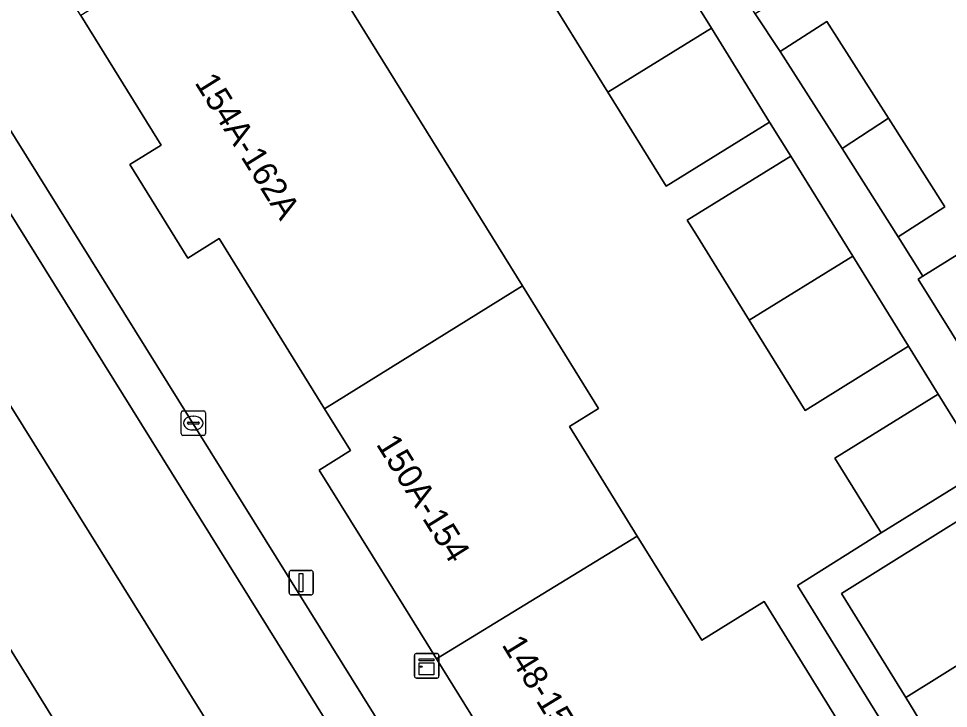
# Model space of a CAD drawing. Extents: x 160377 to 161131, y 383938 to 384853.
# Drawn here: x 160719.86 to 160757.85, y 384199.45 to 384227.63 of the extents above; entities that cross this region are included whole.
import ezdxf

# ---------------------------------------------------------------- set-up
doc = ezdxf.new("R2010")
doc.units = 0
for name, color, linetype in [('IMGEO_Berm_groen', 7, 'Continuous'), ('IMGEO_Erf', 7, 'Continuous'), ('IMGEO_Kast', 7, 'Continuous'), ('IMGEO_Kolk', 7, 'Continuous'), ('IMGEO_Lichtmast', 7, 'Continuous'), ('IMGEO_Muur', 7, 'Continuous'), ('IMGEO_Pand', 7, 'Continuous'), ('IMGEO_Pand_nummerreeks', 7, 'Continuous'), ('IMGEO_Parkeervlak_open', 7, 'Continuous'), ('IMGEO_Rijbaan_lokaal_open', 7, 'Continuous'), ('IMGEO_Voetpad_open', 7, 'Continuous')]:
    doc.layers.add(name, color=color, linetype=linetype)

msp = doc.modelspace()

# ---------------------------------------------------------------- linework, layer by layer
at = {"layer": 'IMGEO_Berm_groen'}
msp.add_lwpolyline([(160723.217, 384195.887), (160717.726, 384204.774), (160689.782, 384250), (160684.931, 384257.851), (160678.757, 384267.157), (160643.611, 384323.728), (160641.325, 384327.654), (160641.221, 384327.588), (160638.839, 384326.083), (160668.175, 384278.809), (160686.009, 384250), (160707.361, 384215.678), (160725.992, 384185.588), (160730.335, 384178.88)], dxfattribs=at)
at = {"layer": 'IMGEO_Erf'}
for points in [[(160758.142, 384238.477), (160755.25, 384243.116), (160752.359, 384247.756), (160750.96, 384250), (160749.467, 384252.395), (160739.181, 384245.984), (160738.924, 384245.824), (160739.517, 384244.84), (160741.363, 384245.952), (160743.575, 384242.281), (160746.024, 384238.217), (160744.319, 384237.189), (160745.3, 384235.561), (160747.146, 384236.673), (160749.358, 384233.002), (160751.807, 384228.938), (160749.962, 384227.826), (160750.979, 384226.291), (160752.887, 384227.506), (160755.4, 384223.563), (160757.711, 384219.935), (160755.803, 384218.719), (160756.811, 384217.102), (160758.828, 384218.36)], [(160732.05, 384230.266), (160740.453, 384216.71), (160743.558, 384211.702), (160742.365, 384210.962), (160745.138, 384206.489), (160747.772, 384202.239), (160750.318, 384203.817), (160753.81, 384198.183)], [(160755.664, 384198.04), (160751.68, 384204.475), (160755.101, 384206.626), (160753.214, 384209.67), (160757.437, 384212.289), (160756.225, 384214.244), (160752.002, 384211.626), (160749.718, 384215.31), (160747.531, 384218.839), (160747.185, 384219.396), (160751.408, 384222.014), (160750.547, 384223.403), (160746.324, 384220.786), (160743.943, 384224.626), (160741.407, 384228.717)]]:
    msp.add_lwpolyline(points, dxfattribs=at)
at = {"layer": 'IMGEO_Kast'}
for p, q in [((160736.111, 384201.693), (160736.952, 384201.693)), ((160736.952, 384201.693), (160736.111, 384201.693)), ((160736.036, 384200.768), (160736.036, 384201.609)), ((160736.036, 384201.609), (160736.036, 384200.768)), ((160737.036, 384201.618), (160737.036, 384200.777)), ((160737.036, 384200.777), (160737.036, 384201.618)), ((160736.961, 384200.693), (160736.12, 384200.693)), ((160736.12, 384200.693), (160736.961, 384200.693))]:
    msp.add_line(p, q, dxfattribs=at)
for points in [[(160736.231, 384201.483), (160736.831, 384201.483), (160736.831, 384201.398), (160736.231, 384201.398), (160736.231, 384201.483)], [(160736.231, 384201.308), (160736.831, 384201.308), (160736.831, 384200.819), (160736.231, 384200.819), (160736.231, 384201.308)]]:
    msp.add_lwpolyline(points, dxfattribs=at)
msp.add_circle((160736.315, 384201.157), 0.0377, dxfattribs=at)
for centre, start, end in [((160736.114, 384201.615), 92.4484, 184.2845), ((160736.114, 384201.615), 92.4484, 184.2845), ((160736.958, 384201.615), 2.4484, 94.2845), ((160736.958, 384201.615), 2.4484, 94.2845), ((160736.114, 384200.771), 182.4484, 274.2845), ((160736.114, 384200.771), 182.4484, 274.2845), ((160736.958, 384200.771), 272.4484, 4.2845), ((160736.958, 384200.771), 272.4484, 4.2845)]:
    msp.add_arc(centre, 0.0779, start, end, dxfattribs=at)
at = {"layer": 'IMGEO_Kolk'}
for p, q in [((160726.5, 384210.679), (160726.5, 384211.531)), ((160726.575, 384211.605), (160727.427, 384211.605)), ((160727.501, 384211.531), (160727.501, 384210.679)), ((160726.802, 384211.148), (160727.2, 384211.148)), ((160726.988, 384211.385), (160727.013, 384211.385)), ((160726.759, 384211.099), (160726.759, 384211.111)), ((160727.197, 384211.062), (160726.799, 384211.062)), ((160727.011, 384210.825), (160726.986, 384210.825)), ((160727.243, 384211.111), (160727.243, 384211.099)), ((160727.427, 384210.605), (160726.575, 384210.605))]:
    msp.add_line(p, q, dxfattribs=at)
for points in [[(160726.5, 384210.679), (160726.5, 384211.531)], [(160726.575, 384211.605), (160727.427, 384211.605)], [(160727.501, 384211.531), (160727.501, 384210.679)], [(160727.427, 384210.605), (160726.575, 384210.605)]]:
    msp.add_lwpolyline(points, dxfattribs=at)
for centre, radius, start, end in [((160726.577, 384211.529), 0.0765, 91.552, 178.448), ((160726.577, 384211.529), 0.0765, 91.552, 178.448), ((160727.425, 384211.529), 0.0765, 1.552, 88.448), ((160727.425, 384211.529), 0.0765, 1.552, 88.448), ((160726.799, 384211.108), 0.0403, 85.8775, 175.7526), ((160727.204, 384211.11), 0.0386, 1.7309, 96.639), ((160726.796, 384211.098), 0.0366, 178.938, 274.7102), ((160727.2, 384211.105), 0.043, 264.8664, 352.4533), ((160726.577, 384210.681), 0.0765, 181.552, 268.448), ((160726.577, 384210.681), 0.0765, 181.552, 268.448), ((160727.425, 384210.681), 0.0765, 271.552, 358.448), ((160727.425, 384210.681), 0.0765, 271.552, 358.448)]:
    msp.add_arc(centre, radius, start, end, dxfattribs=at)
for centre, major_axis, ratio, start_param, end_param in [((160726.987, 384211.105), (-0.387, 0.002), 0.722429, 4.712389, 7.853982), ((160727.012, 384211.105), (-0.39, 0.002), 0.717154, 1.570796, 4.712389)]:
    msp.add_ellipse(centre, major_axis=major_axis, ratio=ratio, start_param=start_param, end_param=end_param, dxfattribs=at)
at = {"layer": 'IMGEO_Lichtmast'}
for p, q in [((160731.012, 384205.088), (160731.802, 384205.088)), ((160731.802, 384205.088), (160731.012, 384205.088)), ((160730.912, 384204.188), (160730.912, 384204.988)), ((160730.912, 384204.988), (160730.912, 384204.188)), ((160731.902, 384204.988), (160731.902, 384204.188)), ((160731.902, 384204.188), (160731.902, 384204.988)), ((160731.802, 384204.088), (160731.012, 384204.088)), ((160731.012, 384204.088), (160731.802, 384204.088))]:
    msp.add_line(p, q, dxfattribs=at)
msp.add_lwpolyline([(160731.332, 384204.963), (160731.482, 384204.963), (160731.482, 384204.213), (160731.332, 384204.213), (160731.332, 384204.963)], dxfattribs=at)
for centre, start, end in [((160731.012, 384204.988), 90, 180), ((160731.012, 384204.988), 90, 180), ((160731.802, 384204.988), 0, 90), ((160731.802, 384204.988), 360, 90), ((160731.012, 384204.188), 180, 270), ((160731.012, 384204.188), 180, 270), ((160731.802, 384204.188), 270, 0), ((160731.802, 384204.188), 270, 0)]:
    msp.add_arc(centre, 0.1, start, end, dxfattribs=at)
at = {"layer": 'IMGEO_Muur'}
msp.add_lwpolyline([(160755.101, 384206.626), (160751.68, 384204.475)], dxfattribs=at)
at = {"layer": 'IMGEO_Pand'}
for points in [[(160732.05, 384230.266), (160738.133, 384234.038), (160740.053, 384230.941), (160744.262, 384233.55), (160740.793, 384239.145), (160730.484, 384232.755), (160726.613, 384230.356), (160722.412, 384227.751), (160725.689, 384222.464), (160724.406, 384221.667), (160726.778, 384217.849), (160728.058, 384218.644), (160732.362, 384211.694), (160740.453, 384216.71)], [(160745.63, 384231.335), (160741.407, 384228.717), (160743.943, 384224.626), (160748.166, 384227.244)], [(160753.509, 384222.32), (160755.4, 384223.563), (160752.887, 384227.506), (160750.979, 384226.291)], [(160748.166, 384227.244), (160743.943, 384224.626), (160746.324, 384220.786), (160750.547, 384223.403)], [(160753.509, 384222.32), (160755.803, 384218.719), (160757.711, 384219.935), (160755.4, 384223.563)], [(160751.408, 384222.014), (160747.185, 384219.396), (160747.531, 384218.839), (160749.718, 384215.31), (160753.941, 384217.928)], [(160758.828, 384218.36), (160756.811, 384217.102), (160756.616, 384216.981), (160758.713, 384213.618), (160760.925, 384214.997)], [(160753.941, 384217.928), (160749.718, 384215.31), (160752.002, 384211.626), (160756.225, 384214.244)], [(160742.365, 384210.962), (160743.558, 384211.702), (160740.453, 384216.71), (160732.362, 384211.694), (160733.421, 384209.984), (160732.137, 384209.183), (160735.6, 384203.63), (160736.936, 384201.477), (160745.138, 384206.489)], [(160757.437, 384212.289), (160753.214, 384209.67), (160755.101, 384206.626), (160759.325, 384209.244)], [(160750.318, 384203.817), (160747.772, 384202.239), (160745.138, 384206.489), (160736.936, 384201.477), (160741.809, 384193.622), (160743.086, 384194.414), (160744.404, 384192.275), (160746.822, 384193.765), (160753.81, 384198.183)]]:
    msp.add_lwpolyline(points, close=True, dxfattribs=at)
at = {"layer": 'IMGEO_Parkeervlak_open'}
for points in [[(160689.342, 384257.389), (160684.931, 384257.851), (160689.782, 384250), (160717.726, 384204.774), (160723.217, 384195.887)], [(160697.622, 384254.842), (160701.186, 384249.112), (160735.979, 384193.222)], [(160736.161, 384196.361), (160699.703, 384254.897)], [(160731.01, 384193.377), (160728.731, 384197.046), (160695.745, 384250)]]:
    msp.add_lwpolyline(points, dxfattribs=at)
msp.add_lwpolyline([(160786.805, 384219.038), (160786.067, 384220.229), (160775.424, 384213.59), (160773.248, 384212.247), (160771.379, 384215.304), (160753.483, 384204.141), (160756.113, 384199.893)], close=True, dxfattribs=at)
at = {"layer": 'IMGEO_Rijbaan_lokaal_open'}
for points in [[(160643.349, 384328.933), (160644.178, 384327.417), (160682.805, 384265.309), (160690.325, 384258.727), (160695.745, 384250), (160728.731, 384197.046), (160731.01, 384193.377), (160731.116, 384193.207), (160731.945, 384191.378), (160732.201, 384190.814), (160739.253, 384175.262), (160741.715, 384169.832), (160744.863, 384171.28), (160744.459, 384172.157)], [(160745.268, 384172.48), (160747.866, 384167.752), (160746.328, 384171.551), (160741.141, 384183.336), (160740.877, 384183.88), (160740.563, 384184.527), (160739.08, 384187.757), (160738.495, 384188.775), (160736.133, 384192.883), (160736.055, 384193.052), (160735.979, 384193.222), (160701.186, 384249.112)]]:
    msp.add_lwpolyline(points, dxfattribs=at)
msp.add_lwpolyline([(160820.164, 384233.772), (160822.994, 384235.523), (160823.93, 384233.971), (160841.158, 384243.794), (160841.926, 384244.257), (160839.079, 384249.272), (160838.644, 384249), (160838.345, 384248.83), (160821.607, 384239.323), (160821.05, 384240.264), (160798.451, 384226.205), (160795.17, 384224.164), (160790.197, 384221.154), (160786.805, 384219.038), (160756.113, 384199.893), (160756.796, 384198.786), (160755.664, 384198.04), (160744.981, 384191.374), (160742.111, 384189.615), (160743.891, 384186.586), (160754.072, 384192.885), (160758.629, 384195.703), (160763.008, 384198.412)], close=True, dxfattribs=at)
at = {"layer": 'IMGEO_Voetpad_open'}
for points in [[(160758.713, 384213.618), (160756.616, 384216.981), (160756.811, 384217.102), (160755.803, 384218.719), (160753.509, 384222.32), (160750.979, 384226.291), (160749.962, 384227.826), (160747.529, 384231.862), (160745.3, 384235.561), (160744.319, 384237.189), (160744.179, 384237.105), (160741.746, 384241.141), (160739.517, 384244.84), (160738.924, 384245.824), (160739.181, 384245.984), (160749.467, 384252.395), (160752.549, 384254.316), (160756.792, 384256.961)], [(160699.703, 384254.897), (160736.161, 384196.361)], [(160745.63, 384231.335), (160748.166, 384227.244), (160750.547, 384223.403), (160751.408, 384222.014), (160753.941, 384217.928), (160756.225, 384214.244), (160757.437, 384212.289), (160759.325, 384209.244)], [(160735.979, 384193.222), (160736.055, 384193.052), (160736.133, 384192.883), (160738.495, 384188.775), (160739.466, 384189.334), (160740.023, 384188.335), (160741.503, 384189.242), (160742.111, 384189.615), (160744.981, 384191.374), (160744.404, 384192.275), (160743.086, 384194.414), (160741.809, 384193.622), (160736.936, 384201.477), (160735.6, 384203.63), (160732.137, 384209.183), (160733.421, 384209.984), (160732.362, 384211.694), (160728.058, 384218.644), (160726.778, 384217.849), (160724.406, 384221.667), (160725.689, 384222.464), (160722.412, 384227.751), (160721.377, 384229.422)]]:
    msp.add_lwpolyline(points, dxfattribs=at)
msp.add_lwpolyline([(160775.352, 384215.843), (160773.892, 384218.185), (160763.066, 384211.563), (160763.378, 384211.062), (160761.166, 384209.683), (160760.83, 384210.222), (160759.325, 384209.244), (160755.101, 384206.626), (160751.68, 384204.475), (160755.664, 384198.04), (160756.796, 384198.786), (160756.113, 384199.893), (160753.483, 384204.141), (160771.379, 384215.304), (160773.248, 384212.247), (160775.424, 384213.59), (160786.067, 384220.229), (160786.805, 384219.038), (160790.197, 384221.154), (160789.05, 384223.003), (160785.599, 384220.861), (160775.934, 384214.891)], close=True, dxfattribs=at)

# ---------------------------------------------------------------- texts
at = {"layer": 'IMGEO_Pand_nummerreeks'}
for s, rotation, p in [('154A-162A', 301.8849, (160727.034, 384225.014)), ('150A-154', 301.925, (160734.447, 384210.248)), ('148-150', 301.4724, (160739.58, 384202.056))]:
    msp.add_text(s, height=1, rotation=rotation, dxfattribs=at).set_placement(p)

doc.saveas('drawing.dxf')
